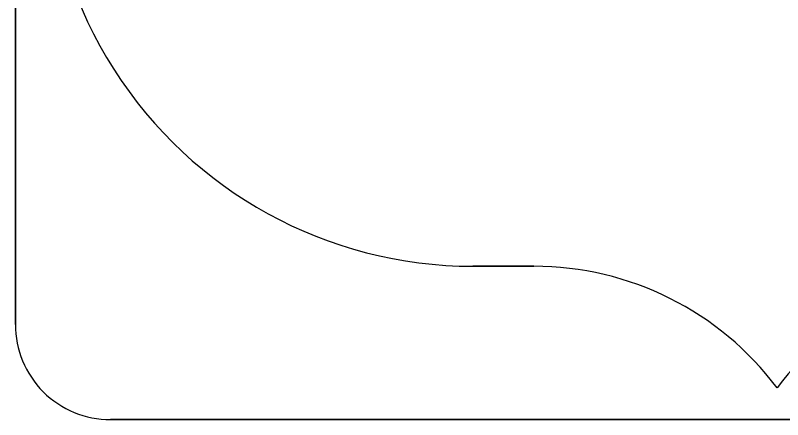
# Model space of a CAD drawing. Extents: x 10133 to 81668, y 5524 to 11018.
# Drawn here: x 35486.9 to 35537.3, y 8280.7 to 8307.3 of the extents above; entities that cross this region are included whole.
import ezdxf

# ---------------------------------------------------------------- set-up
doc = ezdxf.new("R2010")
doc.units = 0
doc.layers.add('DisPlatData', color=7, linetype='Continuous')

msp = doc.modelspace()

# ---------------------------------------------------------------- linework, layer by layer
at = {"layer": 'DisPlatData'}
for p, q in [((35486.892, 8374.479), (35486.892, 8286.979)), ((35486.892, 8374.479), (35486.892, 8286.979)), ((35486.892, 8286.979), (35486.892, 8374.479)), ((35486.892, 8286.979), (35486.892, 8374.479)), ((35520.921, 8290.799), (35516.925, 8290.799)), ((35516.925, 8290.799), (35520.921, 8290.799)), ((35486.892, 8286.979), (35486.892, 8286.979)), ((35486.892, 8286.979), (35486.892, 8286.979)), ((35493.142, 8280.729), (35580.642, 8280.729)), ((35493.142, 8280.729), (35493.142, 8280.729)), ((35493.142, 8280.729), (35580.642, 8280.729)), ((35580.642, 8280.729), (35493.142, 8280.729)), ((35493.142, 8280.729), (35493.142, 8280.729)), ((35580.642, 8280.729), (35493.142, 8280.729))]:
    msp.add_line(p, q, dxfattribs=at)
msp.add_lwpolyline([(35536.893, 8282.812), (35536.89, 8282.812)], dxfattribs=at)
for centre, radius, start, end in [((35516.925, 8318.75), 27.951, 154.9897, 270.0001), ((35516.925, 8318.75), 27.951, 154.9897, 270.0001), ((35520.921, 8270.833), 19.965, 36.8766, 90.0002), ((35520.921, 8270.833), 19.965, 36.8766, 90.0002), ((35552.862, 8270.833), 19.965, 90.0002, 143.1234), ((35552.862, 8270.833), 19.965, 90.0002, 143.1234), ((35493.142, 8286.979), 6.25, 179.9998, 270.0001), ((35493.142, 8286.979), 6.25, 179.9998, 270.0001), ((35493.142, 8286.979), 6.25, 179.9998, 270.0001), ((35493.142, 8286.979), 6.25, 179.9998, 270.0001), ((35552.862, 8270.833), 19.965, 143.1234, 143.13), ((35520.921, 8270.833), 19.965, 36.8699, 36.8766)]:
    msp.add_arc(centre, radius, start, end, dxfattribs=at)

doc.saveas('drawing.dxf')
